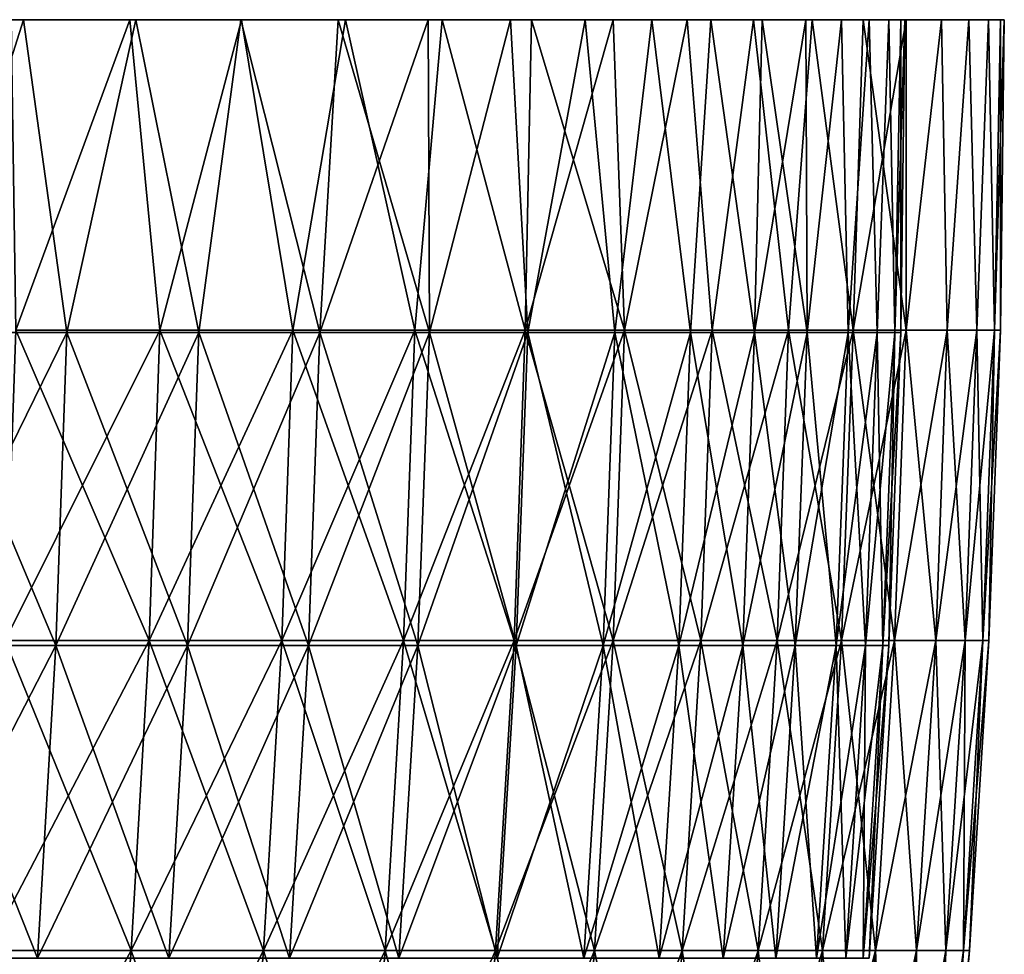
# Model space of a CAD drawing. Header units: millimetres. Extents: x -250 to 250, y 3898 to 4150.
# Tile 558 of 558: x 230 to 250, y 4131 to 4150. Entities that reach past the tile are written whole.
import ezdxf

# ---------------------------------------------------------------- set-up
doc = ezdxf.new("R2010")
doc.units = ezdxf.units.MM
doc.header["$LTSCALE"] = 5.599365
for name, color, linetype in [('1', 7, 'CONTINUOUS'), ('2', 7, 'CONTINUOUS'), ('3', 7, 'CONTINUOUS'), ('4', 7, 'CONTINUOUS'), ('5', 7, 'CONTINUOUS')]:
    doc.layers.add(name, color=color, linetype=linetype)

msp = doc.modelspace()

# ---------------------------------------------------------------- linework, layer by layer
at = {"layer": '1', "color": 251, "linetype": 'Continuous', "true_color": 0x504f50}
for points in [[(230.058, 4150, 97.843), (232.444, 4150, 92.031), (227.902, 4150, 97.8), (230.058, 4150, 97.843)], [(227.902, 4150, 97.8), (232.444, 4150, 92.031), (230.306, 4150, 91.995), (227.902, 4150, 97.8)], [(232.444, 4150, -92.031), (230.058, 4150, -97.843), (227.902, 4150, -97.8), (232.444, 4150, -92.031)], [(230.306, 4150, -91.996), (232.444, 4150, -92.031), (227.902, 4150, -97.8), (230.306, 4150, -91.996)], [(232.444, 4150, 92.031), (234.683, 4150, 86.161), (230.306, 4150, 91.995), (232.444, 4150, 92.031)], [(230.306, 4150, 91.995), (234.683, 4150, 86.161), (232.563, 4150, 86.131), (230.306, 4150, 91.995)], [(234.683, 4150, -86.161), (232.444, 4150, -92.031), (230.306, 4150, -91.996), (234.683, 4150, -86.161)], [(232.562, 4150, -86.132), (234.683, 4150, -86.161), (230.306, 4150, -91.996), (232.562, 4150, -86.132)], [(236.775, 4150, -80.236), (234.683, 4150, -86.161), (232.562, 4150, -86.132), (236.775, 4150, -80.236)], [(234.67, 4150, -80.212), (236.775, 4150, -80.236), (232.562, 4150, -86.132), (234.67, 4150, -80.212)], [(234.683, 4150, 86.161), (236.775, 4150, 80.236), (232.563, 4150, 86.131), (234.683, 4150, 86.161)], [(232.563, 4150, 86.131), (236.775, 4150, 80.236), (234.67, 4150, 80.212), (232.563, 4150, 86.131)], [(236.775, 4150, 80.236), (238.716, 4150, 74.26), (234.67, 4150, 80.212), (236.775, 4150, 80.236)], [(234.67, 4150, 80.212), (238.716, 4150, 74.26), (236.627, 4150, 74.241), (234.67, 4150, 80.212)], [(238.716, 4150, -74.26), (236.775, 4150, -80.236), (234.67, 4150, -80.212), (238.716, 4150, -74.26)], [(236.627, 4150, -74.241), (238.716, 4150, -74.26), (234.67, 4150, -80.212), (236.627, 4150, -74.241)], [(238.716, 4150, 74.26), (240.507, 4150, 68.238), (236.627, 4150, 74.241), (238.716, 4150, 74.26)], [(236.627, 4150, 74.241), (240.507, 4150, 68.238), (238.432, 4150, 68.223), (236.627, 4150, 74.241)], [(240.507, 4150, -68.238), (238.716, 4150, -74.26), (236.627, 4150, -74.241), (240.507, 4150, -68.238)], [(238.432, 4150, -68.223), (240.507, 4150, -68.238), (236.627, 4150, -74.241), (238.432, 4150, -68.223)], [(240.507, 4150, 68.238), (242.146, 4150, 62.172), (238.432, 4150, 68.223), (240.507, 4150, 68.238)], [(238.432, 4150, 68.223), (242.146, 4150, 62.172), (240.083, 4150, 62.161), (238.432, 4150, 68.223)], [(242.146, 4150, -62.172), (240.507, 4150, -68.238), (238.432, 4150, -68.223), (242.146, 4150, -62.172)], [(240.083, 4150, -62.162), (242.146, 4150, -62.172), (238.432, 4150, -68.223), (240.083, 4150, -62.162)], [(242.146, 4150, 62.172), (243.632, 4150, 56.068), (240.083, 4150, 62.161), (242.146, 4150, 62.172)], [(240.083, 4150, 62.161), (243.632, 4150, 56.068), (241.581, 4150, 56.059), (240.083, 4150, 62.161)], [(243.632, 4150, -56.068), (242.146, 4150, -62.172), (240.083, 4150, -62.162), (243.632, 4150, -56.068)], [(241.581, 4150, -56.06), (243.632, 4150, -56.068), (240.083, 4150, -62.162), (241.581, 4150, -56.06)], [(243.632, 4150, 56.068), (244.964, 4150, 49.927), (241.581, 4150, 56.059), (243.632, 4150, 56.068)], [(241.581, 4150, 56.059), (244.964, 4150, 49.927), (242.924, 4150, 49.921), (241.581, 4150, 56.059)], [(244.964, 4150, -49.927), (243.632, 4150, -56.068), (241.581, 4150, -56.06), (244.964, 4150, -49.927)], [(242.923, 4150, -49.922), (244.964, 4150, -49.927), (241.581, 4150, -56.06), (242.923, 4150, -49.922)], [(246.141, 4150, -43.756), (244.964, 4150, -49.927), (242.923, 4150, -49.922), (246.141, 4150, -43.756)], [(244.11, 4150, -43.752), (246.141, 4150, -43.756), (242.923, 4150, -49.922), (244.11, 4150, -43.752)], [(244.964, 4150, 49.927), (246.141, 4150, 43.756), (242.924, 4150, 49.921), (244.964, 4150, 49.927)], [(242.924, 4150, 49.921), (246.141, 4150, 43.756), (244.11, 4150, 43.752), (242.924, 4150, 49.921)], [(246.141, 4150, 43.756), (247.163, 4150, 37.556), (244.11, 4150, 43.752), (246.141, 4150, 43.756)], [(244.11, 4150, 43.752), (247.163, 4150, 37.556), (245.14, 4150, 37.554), (244.11, 4150, 43.752)], [(247.163, 4150, -37.556), (246.141, 4150, -43.756), (244.11, 4150, -43.752), (247.163, 4150, -37.556)], [(245.14, 4150, -37.554), (247.163, 4150, -37.556), (244.11, 4150, -43.752), (245.14, 4150, -37.554)], [(247.163, 4150, 37.556), (248.029, 4150, 31.333), (245.14, 4150, 37.554), (247.163, 4150, 37.556)], [(245.14, 4150, 37.554), (248.029, 4150, 31.333), (246.013, 4150, 31.331), (245.14, 4150, 37.554)], [(248.029, 4150, -31.333), (247.163, 4150, -37.556), (245.14, 4150, -37.554), (248.029, 4150, -31.333)], [(246.013, 4150, -31.332), (248.029, 4150, -31.333), (245.14, 4150, -37.554), (246.013, 4150, -31.332)], [(248.029, 4150, 31.333), (248.738, 4150, 25.09), (246.013, 4150, 31.331), (248.029, 4150, 31.333)], [(246.013, 4150, 31.331), (248.738, 4150, 25.09), (246.728, 4150, 25.089), (246.013, 4150, 31.331)], [(248.738, 4150, -25.09), (248.029, 4150, -31.333), (246.013, 4150, -31.332), (248.738, 4150, -25.09)], [(246.728, 4150, -25.09), (248.738, 4150, -25.09), (246.013, 4150, -31.332), (246.728, 4150, -25.09)], [(248.738, 4150, 25.09), (249.29, 4150, 18.832), (246.728, 4150, 25.089), (248.738, 4150, 25.09)], [(246.728, 4150, 25.089), (249.29, 4150, 18.832), (247.284, 4150, 18.831), (246.728, 4150, 25.089)], [(247.284, 4150, -18.831), (248.738, 4150, -25.09), (246.728, 4150, -25.09), (247.284, 4150, -18.831)], [(249.29, 4150, 18.832), (249.684, 4150, 12.561), (247.284, 4150, 18.831), (249.29, 4150, 18.832)], [(247.284, 4150, 18.831), (249.684, 4150, 12.561), (247.682, 4150, 12.561), (247.284, 4150, 18.831)], [(249.29, 4150, -18.832), (248.738, 4150, -25.09), (247.284, 4150, -18.831), (249.29, 4150, -18.832)], [(247.682, 4150, -12.561), (249.29, 4150, -18.832), (247.284, 4150, -18.831), (247.682, 4150, -12.561)], [(249.684, 4150, 12.561), (249.921, 4150, 6.283), (247.682, 4150, 12.561), (249.684, 4150, 12.561)], [(247.682, 4150, 12.561), (249.921, 4150, 6.283), (247.92, 4150, 6.282), (247.682, 4150, 12.561)], [(249.684, 4150, -12.561), (249.29, 4150, -18.832), (247.682, 4150, -12.561), (249.684, 4150, -12.561)], [(247.92, 4150, -6.282), (249.684, 4150, -12.561), (247.682, 4150, -12.561), (247.92, 4150, -6.282)], [(249.921, 4150, 6.283), (250, 4150), (247.92, 4150, 6.282), (249.921, 4150, 6.283)], [(250, 4150), (248, 4150), (247.92, 4150, 6.282), (250, 4150)], [(249.921, 4150, -6.283), (249.684, 4150, -12.561), (247.92, 4150, -6.282), (249.921, 4150, -6.283)], [(248, 4150), (249.921, 4150, -6.283), (247.92, 4150, -6.282), (248, 4150)], [(250, 4150), (249.921, 4150, -6.283), (248, 4150), (250, 4150)]]:
    msp.add_3dface(points, dxfattribs=at)
at = {"layer": '2', "color": 251, "linetype": 'Continuous', "true_color": 0x504f50}
for points in [[(230.058, 4150, -97.843), (232.444, 4150, -92.031), (230.155, 4143.772, -97.416), (230.058, 4150, -97.843)], [(232.444, 4150, -92.031), (233.046, 4143.772, -90.282), (230.155, 4143.772, -97.416), (232.444, 4150, -92.031)], [(232.444, 4150, -92.031), (234.683, 4150, -86.161), (233.046, 4143.772, -90.282), (232.444, 4150, -92.031)], [(234.683, 4150, -86.161), (235.715, 4143.772, -83.063), (233.046, 4143.772, -90.282), (234.683, 4150, -86.161)], [(234.683, 4150, -86.161), (236.775, 4150, -80.236), (235.715, 4143.772, -83.063), (234.683, 4150, -86.161)], [(236.775, 4150, -80.236), (238.162, 4143.772, -75.765), (235.715, 4143.772, -83.063), (236.775, 4150, -80.236)], [(236.775, 4150, -80.236), (238.716, 4150, -74.26), (238.162, 4143.772, -75.765), (236.775, 4150, -80.236)], [(238.716, 4150, -74.26), (240.382, 4143.772, -68.395), (238.162, 4143.772, -75.765), (238.716, 4150, -74.26)], [(238.716, 4150, -74.26), (240.507, 4150, -68.238), (240.382, 4143.772, -68.395), (238.716, 4150, -74.26)], [(240.507, 4150, -68.238), (242.146, 4150, -62.172), (240.382, 4143.772, -68.395), (240.507, 4150, -68.238)], [(242.146, 4150, -62.172), (242.374, 4143.772, -60.96), (240.382, 4143.772, -68.395), (242.146, 4150, -62.172)], [(242.146, 4150, -62.172), (243.632, 4150, -56.068), (242.374, 4143.772, -60.96), (242.146, 4150, -62.172)], [(243.632, 4150, -56.068), (244.136, 4143.772, -53.467), (242.374, 4143.772, -60.96), (243.632, 4150, -56.068)], [(243.632, 4150, -56.068), (244.964, 4150, -49.927), (244.136, 4143.772, -53.467), (243.632, 4150, -56.068)], [(244.964, 4150, -49.927), (245.667, 4143.772, -45.923), (244.136, 4143.772, -53.467), (244.964, 4150, -49.927)], [(244.964, 4150, -49.927), (246.141, 4150, -43.756), (245.667, 4143.772, -45.923), (244.964, 4150, -49.927)], [(246.141, 4150, -43.756), (246.965, 4143.772, -38.336), (245.667, 4143.772, -45.923), (246.141, 4150, -43.756)], [(246.141, 4150, -43.756), (247.163, 4150, -37.556), (246.965, 4143.772, -38.336), (246.141, 4150, -43.756)], [(247.163, 4150, -37.556), (248.029, 4150, -31.333), (246.965, 4143.772, -38.336), (247.163, 4150, -37.556)], [(248.029, 4150, -31.333), (248.028, 4143.772, -30.713), (246.965, 4143.772, -38.336), (248.029, 4150, -31.333)], [(248.029, 4150, -31.333), (248.738, 4150, -25.09), (248.028, 4143.772, -30.713), (248.029, 4150, -31.333)], [(248.738, 4150, -25.09), (248.856, 4143.772, -23.06), (248.028, 4143.772, -30.713), (248.738, 4150, -25.09)], [(248.738, 4150, -25.09), (249.29, 4150, -18.832), (248.856, 4143.772, -23.06), (248.738, 4150, -25.09)], [(249.29, 4150, -18.832), (249.448, 4143.772, -15.385), (248.856, 4143.772, -23.06), (249.29, 4150, -18.832)], [(249.29, 4150, -18.832), (249.684, 4150, -12.561), (249.448, 4143.772, -15.385), (249.29, 4150, -18.832)], [(249.684, 4150, -12.561), (249.804, 4143.772, -7.696), (249.448, 4143.772, -15.385), (249.684, 4150, -12.561)], [(249.684, 4150, -12.561), (249.921, 4150, -6.283), (249.804, 4143.772, -7.696), (249.684, 4150, -12.561)], [(249.921, 4150, -6.283), (250, 4150), (249.804, 4143.772, -7.696), (249.921, 4150, -6.283)], [(250, 4150), (249.922, 4143.772), (249.804, 4143.772, -7.696), (250, 4150)], [(232.828, 4137.541, -90.198), (229.94, 4137.541, -97.325), (233.046, 4143.772, -90.282), (232.828, 4137.541, -90.198)], [(233.046, 4143.772, -90.282), (229.94, 4137.541, -97.325), (230.155, 4143.772, -97.416), (233.046, 4143.772, -90.282)], [(235.496, 4137.541, -82.985), (232.828, 4137.541, -90.198), (235.715, 4143.772, -83.063), (235.496, 4137.541, -82.985)], [(235.715, 4143.772, -83.063), (232.828, 4137.541, -90.198), (233.046, 4143.772, -90.282), (235.715, 4143.772, -83.063)], [(237.939, 4137.541, -75.694), (235.496, 4137.541, -82.985), (238.162, 4143.772, -75.765), (237.939, 4137.541, -75.694)], [(238.162, 4143.772, -75.765), (235.496, 4137.541, -82.985), (235.715, 4143.772, -83.063), (238.162, 4143.772, -75.765)], [(240.158, 4137.541, -68.331), (237.939, 4137.541, -75.694), (240.382, 4143.772, -68.395), (240.158, 4137.541, -68.331)], [(240.382, 4143.772, -68.395), (237.939, 4137.541, -75.694), (238.162, 4143.772, -75.765), (240.382, 4143.772, -68.395)], [(242.148, 4137.541, -60.903), (240.158, 4137.541, -68.331), (242.374, 4143.772, -60.96), (242.148, 4137.541, -60.903)], [(242.374, 4143.772, -60.96), (240.158, 4137.541, -68.331), (240.382, 4143.772, -68.395), (242.374, 4143.772, -60.96)], [(243.909, 4137.541, -53.417), (242.148, 4137.541, -60.903), (244.136, 4143.772, -53.467), (243.909, 4137.541, -53.417)], [(244.136, 4143.772, -53.467), (242.148, 4137.541, -60.903), (242.374, 4143.772, -60.96), (244.136, 4143.772, -53.467)], [(245.438, 4137.541, -45.88), (243.909, 4137.541, -53.417), (245.667, 4143.772, -45.923), (245.438, 4137.541, -45.88)], [(245.667, 4143.772, -45.923), (243.909, 4137.541, -53.417), (244.136, 4143.772, -53.467), (245.667, 4143.772, -45.923)], [(246.734, 4137.541, -38.3), (245.438, 4137.541, -45.88), (246.965, 4143.772, -38.336), (246.734, 4137.541, -38.3)], [(246.965, 4143.772, -38.336), (245.438, 4137.541, -45.88), (245.667, 4143.772, -45.923), (246.965, 4143.772, -38.336)], [(247.797, 4137.541, -30.684), (246.734, 4137.541, -38.3), (248.028, 4143.772, -30.713), (247.797, 4137.541, -30.684)], [(248.028, 4143.772, -30.713), (246.734, 4137.541, -38.3), (246.965, 4143.772, -38.336), (248.028, 4143.772, -30.713)], [(248.624, 4137.541, -23.038), (247.797, 4137.541, -30.684), (248.856, 4143.772, -23.06), (248.624, 4137.541, -23.038)], [(248.856, 4143.772, -23.06), (247.797, 4137.541, -30.684), (248.028, 4143.772, -30.713), (248.856, 4143.772, -23.06)], [(249.216, 4137.541, -15.371), (248.624, 4137.541, -23.038), (249.448, 4143.772, -15.385), (249.216, 4137.541, -15.371)], [(249.448, 4143.772, -15.385), (248.624, 4137.541, -23.038), (248.856, 4143.772, -23.06), (249.448, 4143.772, -15.385)], [(249.571, 4137.541, -7.689), (249.216, 4137.541, -15.371), (249.804, 4143.772, -7.696), (249.571, 4137.541, -7.689)], [(249.804, 4143.772, -7.696), (249.216, 4137.541, -15.371), (249.448, 4143.772, -15.385), (249.804, 4143.772, -7.696)], [(249.689, 4137.541), (249.571, 4137.541, -7.689), (249.922, 4143.772), (249.689, 4137.541)], [(249.922, 4143.772), (249.571, 4137.541, -7.689), (249.804, 4143.772, -7.696), (249.922, 4143.772)], [(232.466, 4131.318, -90.058), (229.583, 4131.318, -97.174), (232.828, 4137.541, -90.198), (232.466, 4131.318, -90.058)], [(232.828, 4137.541, -90.198), (229.583, 4131.318, -97.174), (229.94, 4137.541, -97.325), (232.828, 4137.541, -90.198)], [(235.129, 4131.318, -82.856), (232.466, 4131.318, -90.058), (235.496, 4137.541, -82.985), (235.129, 4131.318, -82.856)], [(235.496, 4137.541, -82.985), (232.466, 4131.318, -90.058), (232.828, 4137.541, -90.198), (235.496, 4137.541, -82.985)], [(237.569, 4131.318, -75.576), (235.129, 4131.318, -82.856), (237.939, 4137.541, -75.694), (237.569, 4131.318, -75.576)], [(237.939, 4137.541, -75.694), (235.129, 4131.318, -82.856), (235.496, 4137.541, -82.985), (237.939, 4137.541, -75.694)], [(239.784, 4131.318, -68.224), (237.569, 4131.318, -75.576), (240.158, 4137.541, -68.331), (239.784, 4131.318, -68.224)], [(240.158, 4137.541, -68.331), (237.569, 4131.318, -75.576), (237.939, 4137.541, -75.694), (240.158, 4137.541, -68.331)], [(241.771, 4131.318, -60.808), (239.784, 4131.318, -68.224), (242.148, 4137.541, -60.903), (241.771, 4131.318, -60.808)], [(242.148, 4137.541, -60.903), (239.784, 4131.318, -68.224), (240.158, 4137.541, -68.331), (242.148, 4137.541, -60.903)], [(243.529, 4131.318, -53.334), (241.771, 4131.318, -60.808), (243.909, 4137.541, -53.417), (243.529, 4131.318, -53.334)], [(243.909, 4137.541, -53.417), (241.771, 4131.318, -60.808), (242.148, 4137.541, -60.903), (243.909, 4137.541, -53.417)], [(245.056, 4131.318, -45.809), (243.529, 4131.318, -53.334), (245.438, 4137.541, -45.88), (245.056, 4131.318, -45.809)], [(245.438, 4137.541, -45.88), (243.529, 4131.318, -53.334), (243.909, 4137.541, -53.417), (245.438, 4137.541, -45.88)], [(246.351, 4131.318, -38.241), (245.056, 4131.318, -45.809), (246.734, 4137.541, -38.3), (246.351, 4131.318, -38.241)], [(246.734, 4137.541, -38.3), (245.056, 4131.318, -45.809), (245.438, 4137.541, -45.88), (246.734, 4137.541, -38.3)], [(247.411, 4131.318, -30.636), (246.351, 4131.318, -38.241), (247.797, 4137.541, -30.684), (247.411, 4131.318, -30.636)], [(247.797, 4137.541, -30.684), (246.351, 4131.318, -38.241), (246.734, 4137.541, -38.3), (247.797, 4137.541, -30.684)], [(248.238, 4131.318, -23.003), (247.411, 4131.318, -30.636), (248.624, 4137.541, -23.038), (248.238, 4131.318, -23.003)], [(248.624, 4137.541, -23.038), (247.411, 4131.318, -30.636), (247.797, 4137.541, -30.684), (248.624, 4137.541, -23.038)], [(248.828, 4131.318, -15.347), (248.238, 4131.318, -23.003), (249.216, 4137.541, -15.371), (248.828, 4131.318, -15.347)], [(249.216, 4137.541, -15.371), (248.238, 4131.318, -23.003), (248.624, 4137.541, -23.038), (249.216, 4137.541, -15.371)], [(249.183, 4131.318, -7.677), (248.828, 4131.318, -15.347), (249.571, 4137.541, -7.689), (249.183, 4131.318, -7.677)], [(249.571, 4137.541, -7.689), (248.828, 4131.318, -15.347), (249.216, 4137.541, -15.371), (249.571, 4137.541, -7.689)], [(249.301, 4131.318), (249.183, 4131.318, -7.677), (249.689, 4137.541), (249.301, 4131.318)], [(249.689, 4137.541), (249.183, 4131.318, -7.677), (249.571, 4137.541, -7.689), (249.689, 4137.541)], [(231.96, 4125.107, -89.862), (229.082, 4125.107, -96.962), (232.466, 4131.318, -90.058), (231.96, 4125.107, -89.862)], [(232.466, 4131.318, -90.058), (229.082, 4125.107, -96.962), (229.583, 4131.318, -97.174), (232.466, 4131.318, -90.058)], [(234.617, 4125.107, -82.676), (231.96, 4125.107, -89.862), (235.129, 4131.318, -82.856), (234.617, 4125.107, -82.676)], [(235.129, 4131.318, -82.856), (231.96, 4125.107, -89.862), (232.466, 4131.318, -90.058), (235.129, 4131.318, -82.856)], [(237.052, 4125.107, -75.412), (234.617, 4125.107, -82.676), (237.569, 4131.318, -75.576), (237.052, 4125.107, -75.412)], [(237.569, 4131.318, -75.576), (234.617, 4125.107, -82.676), (235.129, 4131.318, -82.856), (237.569, 4131.318, -75.576)], [(239.261, 4125.107, -68.076), (237.052, 4125.107, -75.412), (239.784, 4131.318, -68.224), (239.261, 4125.107, -68.076)], [(239.784, 4131.318, -68.224), (237.052, 4125.107, -75.412), (237.569, 4131.318, -75.576), (239.784, 4131.318, -68.224)], [(241.244, 4125.107, -60.675), (239.261, 4125.107, -68.076), (241.771, 4131.318, -60.808), (241.244, 4125.107, -60.675)], [(241.771, 4131.318, -60.808), (239.261, 4125.107, -68.076), (239.784, 4131.318, -68.224), (241.771, 4131.318, -60.808)], [(242.998, 4125.107, -53.217), (241.244, 4125.107, -60.675), (243.529, 4131.318, -53.334), (242.998, 4125.107, -53.217)], [(243.529, 4131.318, -53.334), (241.244, 4125.107, -60.675), (241.771, 4131.318, -60.808), (243.529, 4131.318, -53.334)], [(244.522, 4125.107, -45.709), (242.998, 4125.107, -53.217), (245.056, 4131.318, -45.809), (244.522, 4125.107, -45.709)], [(245.056, 4131.318, -45.809), (242.998, 4125.107, -53.217), (243.529, 4131.318, -53.334), (245.056, 4131.318, -45.809)], [(245.814, 4125.107, -38.157), (244.522, 4125.107, -45.709), (246.351, 4131.318, -38.241), (245.814, 4125.107, -38.157)], [(246.351, 4131.318, -38.241), (244.522, 4125.107, -45.709), (245.056, 4131.318, -45.809), (246.351, 4131.318, -38.241)], [(246.872, 4125.107, -30.569), (245.814, 4125.107, -38.157), (247.411, 4131.318, -30.636), (246.872, 4125.107, -30.569)], [(247.411, 4131.318, -30.636), (245.814, 4125.107, -38.157), (246.351, 4131.318, -38.241), (247.411, 4131.318, -30.636)], [(247.696, 4125.107, -22.952), (246.872, 4125.107, -30.569), (248.238, 4131.318, -23.003), (247.696, 4125.107, -22.952)], [(248.238, 4131.318, -23.003), (246.872, 4125.107, -30.569), (247.411, 4131.318, -30.636), (248.238, 4131.318, -23.003)], [(248.286, 4125.107, -15.314), (247.696, 4125.107, -22.952), (248.828, 4131.318, -15.347), (248.286, 4125.107, -15.314)], [(248.828, 4131.318, -15.347), (247.696, 4125.107, -22.952), (248.238, 4131.318, -23.003), (248.828, 4131.318, -15.347)], [(248.64, 4125.107, -7.661), (248.286, 4125.107, -15.314), (249.183, 4131.318, -7.677), (248.64, 4125.107, -7.661)], [(249.183, 4131.318, -7.677), (248.286, 4125.107, -15.314), (248.828, 4131.318, -15.347), (249.183, 4131.318, -7.677)], [(248.758, 4125.107), (248.64, 4125.107, -7.661), (249.301, 4131.318), (248.758, 4125.107)], [(249.301, 4131.318), (248.64, 4125.107, -7.661), (249.183, 4131.318, -7.677), (249.301, 4131.318)]]:
    msp.add_3dface(points, dxfattribs=at)
at = {"layer": '3', "color": 251, "linetype": 'Continuous', "true_color": 0x504f50}
for points in [[(232.444, 4150, 92.031), (230.058, 4150, 97.843), (230.155, 4143.772, 97.416), (232.444, 4150, 92.031)], [(232.444, 4150, 92.031), (230.155, 4143.772, 97.416), (233.046, 4143.772, 90.282), (232.444, 4150, 92.031)], [(234.683, 4150, 86.161), (232.444, 4150, 92.031), (233.046, 4143.772, 90.282), (234.683, 4150, 86.161)], [(234.683, 4150, 86.161), (233.046, 4143.772, 90.282), (235.715, 4143.772, 83.063), (234.683, 4150, 86.161)], [(236.775, 4150, 80.236), (234.683, 4150, 86.161), (235.715, 4143.772, 83.063), (236.775, 4150, 80.236)], [(236.775, 4150, 80.236), (235.715, 4143.772, 83.063), (238.162, 4143.772, 75.765), (236.775, 4150, 80.236)], [(238.716, 4150, 74.26), (236.775, 4150, 80.236), (238.162, 4143.772, 75.765), (238.716, 4150, 74.26)], [(238.716, 4150, 74.26), (238.162, 4143.772, 75.765), (240.382, 4143.772, 68.395), (238.716, 4150, 74.26)], [(240.507, 4150, 68.238), (238.716, 4150, 74.26), (240.382, 4143.772, 68.395), (240.507, 4150, 68.238)], [(240.507, 4150, 68.238), (240.382, 4143.772, 68.395), (242.374, 4143.772, 60.96), (240.507, 4150, 68.238)], [(242.146, 4150, 62.172), (240.507, 4150, 68.238), (242.374, 4143.772, 60.96), (242.146, 4150, 62.172)], [(243.632, 4150, 56.068), (242.146, 4150, 62.172), (242.374, 4143.772, 60.96), (243.632, 4150, 56.068)], [(243.632, 4150, 56.068), (242.374, 4143.772, 60.96), (244.136, 4143.772, 53.467), (243.632, 4150, 56.068)], [(244.964, 4150, 49.927), (243.632, 4150, 56.068), (244.136, 4143.772, 53.467), (244.964, 4150, 49.927)], [(244.964, 4150, 49.927), (244.136, 4143.772, 53.467), (245.667, 4143.772, 45.923), (244.964, 4150, 49.927)], [(246.141, 4150, 43.756), (244.964, 4150, 49.927), (245.667, 4143.772, 45.923), (246.141, 4150, 43.756)], [(246.141, 4150, 43.756), (245.667, 4143.772, 45.923), (246.965, 4143.772, 38.336), (246.141, 4150, 43.756)], [(247.163, 4150, 37.556), (246.141, 4150, 43.756), (246.965, 4143.772, 38.336), (247.163, 4150, 37.556)], [(247.163, 4150, 37.556), (246.965, 4143.772, 38.336), (248.028, 4143.772, 30.713), (247.163, 4150, 37.556)], [(248.029, 4150, 31.333), (247.163, 4150, 37.556), (248.028, 4143.772, 30.713), (248.029, 4150, 31.333)], [(248.738, 4150, 25.09), (248.029, 4150, 31.333), (248.028, 4143.772, 30.713), (248.738, 4150, 25.09)], [(248.738, 4150, 25.09), (248.028, 4143.772, 30.713), (248.856, 4143.772, 23.06), (248.738, 4150, 25.09)], [(249.29, 4150, 18.832), (248.738, 4150, 25.09), (248.856, 4143.772, 23.06), (249.29, 4150, 18.832)], [(249.29, 4150, 18.832), (248.856, 4143.772, 23.06), (249.448, 4143.772, 15.385), (249.29, 4150, 18.832)], [(249.684, 4150, 12.561), (249.29, 4150, 18.832), (249.448, 4143.772, 15.385), (249.684, 4150, 12.561)], [(249.684, 4150, 12.561), (249.448, 4143.772, 15.385), (249.804, 4143.772, 7.696), (249.684, 4150, 12.561)], [(249.921, 4150, 6.283), (249.684, 4150, 12.561), (249.804, 4143.772, 7.696), (249.921, 4150, 6.283)], [(249.922, 4143.772), (249.921, 4150, 6.283), (249.804, 4143.772, 7.696), (249.922, 4143.772)], [(250, 4150), (249.921, 4150, 6.283), (249.922, 4143.772), (250, 4150)], [(229.94, 4137.541, 97.325), (232.828, 4137.541, 90.198), (230.155, 4143.772, 97.416), (229.94, 4137.541, 97.325)], [(230.155, 4143.772, 97.416), (232.828, 4137.541, 90.198), (233.046, 4143.772, 90.282), (230.155, 4143.772, 97.416)], [(232.828, 4137.541, 90.198), (235.496, 4137.541, 82.985), (233.046, 4143.772, 90.282), (232.828, 4137.541, 90.198)], [(233.046, 4143.772, 90.282), (235.496, 4137.541, 82.985), (235.715, 4143.772, 83.063), (233.046, 4143.772, 90.282)], [(235.496, 4137.541, 82.985), (237.939, 4137.541, 75.694), (235.715, 4143.772, 83.063), (235.496, 4137.541, 82.985)], [(235.715, 4143.772, 83.063), (237.939, 4137.541, 75.694), (238.162, 4143.772, 75.765), (235.715, 4143.772, 83.063)], [(237.939, 4137.541, 75.694), (240.158, 4137.541, 68.331), (238.162, 4143.772, 75.765), (237.939, 4137.541, 75.694)], [(238.162, 4143.772, 75.765), (240.158, 4137.541, 68.331), (240.382, 4143.772, 68.395), (238.162, 4143.772, 75.765)], [(240.158, 4137.541, 68.331), (242.148, 4137.541, 60.903), (240.382, 4143.772, 68.395), (240.158, 4137.541, 68.331)], [(240.382, 4143.772, 68.395), (242.148, 4137.541, 60.903), (242.374, 4143.772, 60.96), (240.382, 4143.772, 68.395)], [(242.148, 4137.541, 60.903), (243.909, 4137.541, 53.417), (242.374, 4143.772, 60.96), (242.148, 4137.541, 60.903)], [(242.374, 4143.772, 60.96), (243.909, 4137.541, 53.417), (244.136, 4143.772, 53.467), (242.374, 4143.772, 60.96)], [(243.909, 4137.541, 53.417), (245.438, 4137.541, 45.88), (244.136, 4143.772, 53.467), (243.909, 4137.541, 53.417)], [(244.136, 4143.772, 53.467), (245.438, 4137.541, 45.88), (245.667, 4143.772, 45.923), (244.136, 4143.772, 53.467)], [(245.438, 4137.541, 45.88), (246.734, 4137.541, 38.3), (245.667, 4143.772, 45.923), (245.438, 4137.541, 45.88)], [(245.667, 4143.772, 45.923), (246.734, 4137.541, 38.3), (246.965, 4143.772, 38.336), (245.667, 4143.772, 45.923)], [(246.734, 4137.541, 38.3), (247.797, 4137.541, 30.684), (246.965, 4143.772, 38.336), (246.734, 4137.541, 38.3)], [(246.965, 4143.772, 38.336), (247.797, 4137.541, 30.684), (248.028, 4143.772, 30.713), (246.965, 4143.772, 38.336)], [(247.797, 4137.541, 30.684), (248.624, 4137.541, 23.038), (248.028, 4143.772, 30.713), (247.797, 4137.541, 30.684)], [(248.028, 4143.772, 30.713), (248.624, 4137.541, 23.038), (248.856, 4143.772, 23.06), (248.028, 4143.772, 30.713)], [(248.624, 4137.541, 23.038), (249.216, 4137.541, 15.371), (248.856, 4143.772, 23.06), (248.624, 4137.541, 23.038)], [(248.856, 4143.772, 23.06), (249.216, 4137.541, 15.371), (249.448, 4143.772, 15.385), (248.856, 4143.772, 23.06)], [(249.216, 4137.541, 15.371), (249.571, 4137.541, 7.689), (249.448, 4143.772, 15.385), (249.216, 4137.541, 15.371)], [(249.448, 4143.772, 15.385), (249.571, 4137.541, 7.689), (249.804, 4143.772, 7.696), (249.448, 4143.772, 15.385)], [(249.571, 4137.541, 7.689), (249.689, 4137.541), (249.804, 4143.772, 7.696), (249.571, 4137.541, 7.689)], [(249.689, 4137.541), (249.922, 4143.772), (249.804, 4143.772, 7.696), (249.689, 4137.541)], [(229.583, 4131.318, 97.174), (232.466, 4131.318, 90.058), (229.94, 4137.541, 97.325), (229.583, 4131.318, 97.174)], [(229.94, 4137.541, 97.325), (232.466, 4131.318, 90.058), (232.828, 4137.541, 90.198), (229.94, 4137.541, 97.325)], [(232.466, 4131.318, 90.058), (235.129, 4131.318, 82.856), (232.828, 4137.541, 90.198), (232.466, 4131.318, 90.058)], [(232.828, 4137.541, 90.198), (235.129, 4131.318, 82.856), (235.496, 4137.541, 82.985), (232.828, 4137.541, 90.198)], [(235.129, 4131.318, 82.856), (237.569, 4131.318, 75.576), (235.496, 4137.541, 82.985), (235.129, 4131.318, 82.856)], [(235.496, 4137.541, 82.985), (237.569, 4131.318, 75.576), (237.939, 4137.541, 75.694), (235.496, 4137.541, 82.985)], [(237.569, 4131.318, 75.576), (239.784, 4131.318, 68.224), (237.939, 4137.541, 75.694), (237.569, 4131.318, 75.576)], [(237.939, 4137.541, 75.694), (239.784, 4131.318, 68.224), (240.158, 4137.541, 68.331), (237.939, 4137.541, 75.694)], [(239.784, 4131.318, 68.224), (241.771, 4131.318, 60.808), (240.158, 4137.541, 68.331), (239.784, 4131.318, 68.224)], [(240.158, 4137.541, 68.331), (241.771, 4131.318, 60.808), (242.148, 4137.541, 60.903), (240.158, 4137.541, 68.331)], [(241.771, 4131.318, 60.808), (243.529, 4131.318, 53.334), (242.148, 4137.541, 60.903), (241.771, 4131.318, 60.808)], [(242.148, 4137.541, 60.903), (243.529, 4131.318, 53.334), (243.909, 4137.541, 53.417), (242.148, 4137.541, 60.903)], [(243.529, 4131.318, 53.334), (245.056, 4131.318, 45.809), (243.909, 4137.541, 53.417), (243.529, 4131.318, 53.334)], [(243.909, 4137.541, 53.417), (245.056, 4131.318, 45.809), (245.438, 4137.541, 45.88), (243.909, 4137.541, 53.417)], [(245.056, 4131.318, 45.809), (246.351, 4131.318, 38.241), (245.438, 4137.541, 45.88), (245.056, 4131.318, 45.809)], [(245.438, 4137.541, 45.88), (246.351, 4131.318, 38.241), (246.734, 4137.541, 38.3), (245.438, 4137.541, 45.88)], [(246.351, 4131.318, 38.241), (247.411, 4131.318, 30.636), (246.734, 4137.541, 38.3), (246.351, 4131.318, 38.241)], [(246.734, 4137.541, 38.3), (247.411, 4131.318, 30.636), (247.797, 4137.541, 30.684), (246.734, 4137.541, 38.3)], [(247.411, 4131.318, 30.636), (248.238, 4131.318, 23.003), (247.797, 4137.541, 30.684), (247.411, 4131.318, 30.636)], [(247.797, 4137.541, 30.684), (248.238, 4131.318, 23.003), (248.624, 4137.541, 23.038), (247.797, 4137.541, 30.684)], [(248.238, 4131.318, 23.003), (248.828, 4131.318, 15.347), (248.624, 4137.541, 23.038), (248.238, 4131.318, 23.003)], [(248.624, 4137.541, 23.038), (248.828, 4131.318, 15.347), (249.216, 4137.541, 15.371), (248.624, 4137.541, 23.038)], [(248.828, 4131.318, 15.347), (249.183, 4131.318, 7.677), (249.216, 4137.541, 15.371), (248.828, 4131.318, 15.347)], [(249.183, 4131.318, 7.677), (249.301, 4131.318), (249.571, 4137.541, 7.689), (249.183, 4131.318, 7.677)], [(249.216, 4137.541, 15.371), (249.183, 4131.318, 7.677), (249.571, 4137.541, 7.689), (249.216, 4137.541, 15.371)], [(249.301, 4131.318), (249.689, 4137.541), (249.571, 4137.541, 7.689), (249.301, 4131.318)], [(229.082, 4125.107, 96.962), (231.96, 4125.107, 89.862), (229.583, 4131.318, 97.174), (229.082, 4125.107, 96.962)], [(229.583, 4131.318, 97.174), (231.96, 4125.107, 89.862), (232.466, 4131.318, 90.058), (229.583, 4131.318, 97.174)], [(231.96, 4125.107, 89.862), (234.617, 4125.107, 82.676), (232.466, 4131.318, 90.058), (231.96, 4125.107, 89.862)], [(232.466, 4131.318, 90.058), (234.617, 4125.107, 82.676), (235.129, 4131.318, 82.856), (232.466, 4131.318, 90.058)], [(234.617, 4125.107, 82.676), (237.052, 4125.107, 75.412), (235.129, 4131.318, 82.856), (234.617, 4125.107, 82.676)], [(235.129, 4131.318, 82.856), (237.052, 4125.107, 75.412), (237.569, 4131.318, 75.576), (235.129, 4131.318, 82.856)], [(237.052, 4125.107, 75.412), (239.261, 4125.107, 68.076), (237.569, 4131.318, 75.576), (237.052, 4125.107, 75.412)], [(237.569, 4131.318, 75.576), (239.261, 4125.107, 68.076), (239.784, 4131.318, 68.224), (237.569, 4131.318, 75.576)], [(239.261, 4125.107, 68.076), (241.244, 4125.107, 60.675), (239.784, 4131.318, 68.224), (239.261, 4125.107, 68.076)], [(239.784, 4131.318, 68.224), (241.244, 4125.107, 60.675), (241.771, 4131.318, 60.808), (239.784, 4131.318, 68.224)], [(241.244, 4125.107, 60.675), (242.998, 4125.107, 53.217), (241.771, 4131.318, 60.808), (241.244, 4125.107, 60.675)], [(241.771, 4131.318, 60.808), (242.998, 4125.107, 53.217), (243.529, 4131.318, 53.334), (241.771, 4131.318, 60.808)], [(242.998, 4125.107, 53.217), (244.522, 4125.107, 45.709), (243.529, 4131.318, 53.334), (242.998, 4125.107, 53.217)], [(243.529, 4131.318, 53.334), (244.522, 4125.107, 45.709), (245.056, 4131.318, 45.809), (243.529, 4131.318, 53.334)], [(244.522, 4125.107, 45.709), (245.814, 4125.107, 38.157), (245.056, 4131.318, 45.809), (244.522, 4125.107, 45.709)], [(245.056, 4131.318, 45.809), (245.814, 4125.107, 38.157), (246.351, 4131.318, 38.241), (245.056, 4131.318, 45.809)], [(245.814, 4125.107, 38.157), (246.872, 4125.107, 30.569), (246.351, 4131.318, 38.241), (245.814, 4125.107, 38.157)], [(246.351, 4131.318, 38.241), (246.872, 4125.107, 30.569), (247.411, 4131.318, 30.636), (246.351, 4131.318, 38.241)], [(246.872, 4125.107, 30.569), (247.696, 4125.107, 22.952), (247.411, 4131.318, 30.636), (246.872, 4125.107, 30.569)], [(247.411, 4131.318, 30.636), (247.696, 4125.107, 22.952), (248.238, 4131.318, 23.003), (247.411, 4131.318, 30.636)], [(247.696, 4125.107, 22.952), (248.286, 4125.107, 15.314), (248.238, 4131.318, 23.003), (247.696, 4125.107, 22.952)], [(248.238, 4131.318, 23.003), (248.286, 4125.107, 15.314), (248.828, 4131.318, 15.347), (248.238, 4131.318, 23.003)], [(248.286, 4125.107, 15.314), (248.64, 4125.107, 7.661), (248.828, 4131.318, 15.347), (248.286, 4125.107, 15.314)], [(248.64, 4125.107, 7.661), (248.758, 4125.107), (249.183, 4131.318, 7.677), (248.64, 4125.107, 7.661)], [(248.828, 4131.318, 15.347), (248.64, 4125.107, 7.661), (249.183, 4131.318, 7.677), (248.828, 4131.318, 15.347)], [(248.758, 4125.107), (249.301, 4131.318), (249.183, 4131.318, 7.677), (248.758, 4125.107)]]:
    msp.add_3dface(points, dxfattribs=at)
at = {"layer": '4', "color": 155, "linetype": 'Continuous', "true_color": 0x4a708c}
for points in [[(227.902, 4150, 97.8), (230.306, 4150, 91.995), (228.311, 4143.721, 96.636), (227.902, 4150, 97.8)], [(230.306, 4150, 91.995), (231.179, 4143.721, 89.559), (228.311, 4143.721, 96.636), (230.306, 4150, 91.995)], [(230.306, 4150, 91.995), (232.563, 4150, 86.131), (231.179, 4143.721, 89.559), (230.306, 4150, 91.995)], [(232.563, 4150, 86.131), (233.827, 4143.721, 82.398), (231.179, 4143.721, 89.559), (232.563, 4150, 86.131)], [(232.563, 4150, 86.131), (234.67, 4150, 80.212), (233.827, 4143.721, 82.398), (232.563, 4150, 86.131)], [(234.67, 4150, 80.212), (236.254, 4143.721, 75.158), (233.827, 4143.721, 82.398), (234.67, 4150, 80.212)], [(234.67, 4150, 80.212), (236.627, 4150, 74.241), (236.254, 4143.721, 75.158), (234.67, 4150, 80.212)], [(236.627, 4150, 74.241), (238.432, 4150, 68.223), (236.254, 4143.721, 75.158), (236.627, 4150, 74.241)], [(238.432, 4150, 68.223), (238.456, 4143.721, 67.847), (236.254, 4143.721, 75.158), (238.432, 4150, 68.223)], [(238.432, 4150, 68.223), (240.083, 4150, 62.161), (238.456, 4143.721, 67.847), (238.432, 4150, 68.223)], [(240.083, 4150, 62.161), (240.433, 4143.721, 60.471), (238.456, 4143.721, 67.847), (240.083, 4150, 62.161)], [(240.083, 4150, 62.161), (241.581, 4150, 56.059), (240.433, 4143.721, 60.471), (240.083, 4150, 62.161)], [(241.581, 4150, 56.059), (242.181, 4143.721, 53.038), (240.433, 4143.721, 60.471), (241.581, 4150, 56.059)], [(241.581, 4150, 56.059), (242.924, 4150, 49.921), (242.181, 4143.721, 53.038), (241.581, 4150, 56.059)], [(242.924, 4150, 49.921), (243.699, 4143.721, 45.555), (242.181, 4143.721, 53.038), (242.924, 4150, 49.921)], [(242.924, 4150, 49.921), (244.11, 4150, 43.752), (243.699, 4143.721, 45.555), (242.924, 4150, 49.921)], [(244.11, 4150, 43.752), (244.986, 4143.721, 38.029), (243.699, 4143.721, 45.555), (244.11, 4150, 43.752)], [(244.11, 4150, 43.752), (245.14, 4150, 37.554), (244.986, 4143.721, 38.029), (244.11, 4150, 43.752)], [(245.14, 4150, 37.554), (246.013, 4150, 31.331), (244.986, 4143.721, 38.029), (245.14, 4150, 37.554)], [(246.013, 4150, 31.331), (246.041, 4143.721, 30.467), (244.986, 4143.721, 38.029), (246.013, 4150, 31.331)], [(246.013, 4150, 31.331), (246.728, 4150, 25.089), (246.041, 4143.721, 30.467), (246.013, 4150, 31.331)], [(246.728, 4150, 25.089), (246.863, 4143.721, 22.875), (246.041, 4143.721, 30.467), (246.728, 4150, 25.089)], [(246.728, 4150, 25.089), (247.284, 4150, 18.831), (246.863, 4143.721, 22.875), (246.728, 4150, 25.089)], [(247.284, 4150, 18.831), (247.45, 4143.721, 15.262), (246.863, 4143.721, 22.875), (247.284, 4150, 18.831)], [(247.284, 4150, 18.831), (247.682, 4150, 12.561), (247.45, 4143.721, 15.262), (247.284, 4150, 18.831)], [(247.682, 4150, 12.561), (247.803, 4143.721, 7.635), (247.45, 4143.721, 15.262), (247.682, 4150, 12.561)], [(247.682, 4150, 12.561), (247.92, 4150, 6.282), (247.803, 4143.721, 7.635), (247.682, 4150, 12.561)], [(247.92, 4150, 6.282), (248, 4150), (247.803, 4143.721, 7.635), (247.92, 4150, 6.282)], [(248, 4150), (247.921, 4143.721), (247.803, 4143.721, 7.635), (248, 4150)], [(230.956, 4137.44, 89.473), (228.091, 4137.44, 96.543), (231.179, 4143.721, 89.559), (230.956, 4137.44, 89.473)], [(231.179, 4143.721, 89.559), (228.091, 4137.44, 96.543), (228.311, 4143.721, 96.636), (231.179, 4143.721, 89.559)], [(233.602, 4137.44, 82.318), (230.956, 4137.44, 89.473), (233.827, 4143.721, 82.398), (233.602, 4137.44, 82.318)], [(233.827, 4143.721, 82.398), (230.956, 4137.44, 89.473), (231.179, 4143.721, 89.559), (233.827, 4143.721, 82.398)], [(236.026, 4137.44, 75.085), (233.602, 4137.44, 82.318), (236.254, 4143.721, 75.158), (236.026, 4137.44, 75.085)], [(236.254, 4143.721, 75.158), (233.602, 4137.44, 82.318), (233.827, 4143.721, 82.398), (236.254, 4143.721, 75.158)], [(238.227, 4137.44, 67.781), (236.026, 4137.44, 75.085), (238.456, 4143.721, 67.847), (238.227, 4137.44, 67.781)], [(238.456, 4143.721, 67.847), (236.026, 4137.44, 75.085), (236.254, 4143.721, 75.158), (238.456, 4143.721, 67.847)], [(240.201, 4137.44, 60.413), (238.227, 4137.44, 67.781), (240.433, 4143.721, 60.471), (240.201, 4137.44, 60.413)], [(240.433, 4143.721, 60.471), (238.227, 4137.44, 67.781), (238.456, 4143.721, 67.847), (240.433, 4143.721, 60.471)], [(241.947, 4137.44, 52.987), (240.201, 4137.44, 60.413), (242.181, 4143.721, 53.038), (241.947, 4137.44, 52.987)], [(242.181, 4143.721, 53.038), (240.201, 4137.44, 60.413), (240.433, 4143.721, 60.471), (242.181, 4143.721, 53.038)], [(243.464, 4137.44, 45.511), (241.947, 4137.44, 52.987), (243.699, 4143.721, 45.555), (243.464, 4137.44, 45.511)], [(243.699, 4143.721, 45.555), (241.947, 4137.44, 52.987), (242.181, 4143.721, 53.038), (243.699, 4143.721, 45.555)], [(244.751, 4137.44, 37.992), (243.464, 4137.44, 45.511), (244.986, 4143.721, 38.029), (244.751, 4137.44, 37.992)], [(244.986, 4143.721, 38.029), (243.464, 4137.44, 45.511), (243.699, 4143.721, 45.555), (244.986, 4143.721, 38.029)], [(245.804, 4137.44, 30.437), (244.751, 4137.44, 37.992), (246.041, 4143.721, 30.467), (245.804, 4137.44, 30.437)], [(246.041, 4143.721, 30.467), (244.751, 4137.44, 37.992), (244.986, 4143.721, 38.029), (246.041, 4143.721, 30.467)], [(246.625, 4137.44, 22.853), (245.804, 4137.44, 30.437), (246.863, 4143.721, 22.875), (246.625, 4137.44, 22.853)], [(246.863, 4143.721, 22.875), (245.804, 4137.44, 30.437), (246.041, 4143.721, 30.467), (246.863, 4143.721, 22.875)], [(247.212, 4137.44, 15.248), (246.625, 4137.44, 22.853), (247.45, 4143.721, 15.262), (247.212, 4137.44, 15.248)], [(247.45, 4143.721, 15.262), (246.625, 4137.44, 22.853), (246.863, 4143.721, 22.875), (247.45, 4143.721, 15.262)], [(247.564, 4137.44, 7.627), (247.212, 4137.44, 15.248), (247.803, 4143.721, 7.635), (247.564, 4137.44, 7.627)], [(247.803, 4143.721, 7.635), (247.212, 4137.44, 15.248), (247.45, 4143.721, 15.262), (247.803, 4143.721, 7.635)], [(247.682, 4137.44), (247.564, 4137.44, 7.627), (247.921, 4143.721), (247.682, 4137.44)], [(247.921, 4143.721), (247.564, 4137.44, 7.627), (247.803, 4143.721, 7.635), (247.921, 4143.721)], [(230.585, 4131.167, 89.329), (227.725, 4131.167, 96.388), (230.956, 4137.44, 89.473), (230.585, 4131.167, 89.329)], [(230.956, 4137.44, 89.473), (227.725, 4131.167, 96.388), (228.091, 4137.44, 96.543), (230.956, 4137.44, 89.473)], [(233.227, 4131.167, 82.186), (230.585, 4131.167, 89.329), (233.602, 4137.44, 82.318), (233.227, 4131.167, 82.186)], [(233.602, 4137.44, 82.318), (230.585, 4131.167, 89.329), (230.956, 4137.44, 89.473), (233.602, 4137.44, 82.318)], [(235.647, 4131.167, 74.965), (233.227, 4131.167, 82.186), (236.026, 4137.44, 75.085), (235.647, 4131.167, 74.965)], [(236.026, 4137.44, 75.085), (233.227, 4131.167, 82.186), (233.602, 4137.44, 82.318), (236.026, 4137.44, 75.085)], [(237.844, 4131.167, 67.672), (235.647, 4131.167, 74.965), (238.227, 4137.44, 67.781), (237.844, 4131.167, 67.672)], [(238.227, 4137.44, 67.781), (235.647, 4131.167, 74.965), (236.026, 4137.44, 75.085), (238.227, 4137.44, 67.781)], [(239.815, 4131.167, 60.316), (237.844, 4131.167, 67.672), (240.201, 4137.44, 60.413), (239.815, 4131.167, 60.316)], [(240.201, 4137.44, 60.413), (237.844, 4131.167, 67.672), (238.227, 4137.44, 67.781), (240.201, 4137.44, 60.413)], [(241.559, 4131.167, 52.902), (239.815, 4131.167, 60.316), (241.947, 4137.44, 52.987), (241.559, 4131.167, 52.902)], [(241.947, 4137.44, 52.987), (239.815, 4131.167, 60.316), (240.201, 4137.44, 60.413), (241.947, 4137.44, 52.987)], [(243.073, 4131.167, 45.438), (241.559, 4131.167, 52.902), (243.464, 4137.44, 45.511), (243.073, 4131.167, 45.438)], [(243.464, 4137.44, 45.511), (241.559, 4131.167, 52.902), (241.947, 4137.44, 52.987), (243.464, 4137.44, 45.511)], [(244.357, 4131.167, 37.931), (243.073, 4131.167, 45.438), (244.751, 4137.44, 37.992), (244.357, 4131.167, 37.931)], [(244.751, 4137.44, 37.992), (243.073, 4131.167, 45.438), (243.464, 4137.44, 45.511), (244.751, 4137.44, 37.992)], [(245.41, 4131.167, 30.388), (244.357, 4131.167, 37.931), (245.804, 4137.44, 30.437), (245.41, 4131.167, 30.388)], [(245.804, 4137.44, 30.437), (244.357, 4131.167, 37.931), (244.751, 4137.44, 37.992), (245.804, 4137.44, 30.437)], [(246.229, 4131.167, 22.816), (245.41, 4131.167, 30.388), (246.625, 4137.44, 22.853), (246.229, 4131.167, 22.816)], [(246.625, 4137.44, 22.853), (245.41, 4131.167, 30.388), (245.804, 4137.44, 30.437), (246.625, 4137.44, 22.853)], [(246.815, 4131.167, 15.223), (246.229, 4131.167, 22.816), (247.212, 4137.44, 15.248), (246.815, 4131.167, 15.223)], [(247.212, 4137.44, 15.248), (246.229, 4131.167, 22.816), (246.625, 4137.44, 22.853), (247.212, 4137.44, 15.248)], [(247.167, 4131.167, 7.615), (246.815, 4131.167, 15.223), (247.564, 4137.44, 7.627), (247.167, 4131.167, 7.615)], [(247.564, 4137.44, 7.627), (246.815, 4131.167, 15.223), (247.212, 4137.44, 15.248), (247.564, 4137.44, 7.627)], [(247.284, 4131.167), (247.167, 4131.167, 7.615), (247.682, 4137.44), (247.284, 4131.167)], [(247.682, 4137.44), (247.167, 4131.167, 7.615), (247.564, 4137.44, 7.627), (247.682, 4137.44)]]:
    msp.add_3dface(points, dxfattribs=at)
at = {"layer": '5', "color": 155, "linetype": 'Continuous', "true_color": 0x4a708c}
for points in [[(230.306, 4150, -91.996), (227.902, 4150, -97.8), (228.311, 4143.721, -96.636), (230.306, 4150, -91.996)], [(230.306, 4150, -91.996), (228.311, 4143.721, -96.636), (231.179, 4143.721, -89.559), (230.306, 4150, -91.996)], [(232.562, 4150, -86.132), (230.306, 4150, -91.996), (231.179, 4143.721, -89.559), (232.562, 4150, -86.132)], [(232.562, 4150, -86.132), (231.179, 4143.721, -89.559), (233.827, 4143.721, -82.398), (232.562, 4150, -86.132)], [(234.67, 4150, -80.212), (232.562, 4150, -86.132), (233.827, 4143.721, -82.398), (234.67, 4150, -80.212)], [(234.67, 4150, -80.212), (233.827, 4143.721, -82.398), (236.254, 4143.721, -75.158), (234.67, 4150, -80.212)], [(236.627, 4150, -74.241), (234.67, 4150, -80.212), (236.254, 4143.721, -75.158), (236.627, 4150, -74.241)], [(236.627, 4150, -74.241), (236.254, 4143.721, -75.158), (238.456, 4143.721, -67.847), (236.627, 4150, -74.241)], [(238.432, 4150, -68.223), (236.627, 4150, -74.241), (238.456, 4143.721, -67.847), (238.432, 4150, -68.223)], [(240.083, 4150, -62.162), (238.432, 4150, -68.223), (238.456, 4143.721, -67.847), (240.083, 4150, -62.162)], [(240.083, 4150, -62.162), (238.456, 4143.721, -67.847), (240.433, 4143.721, -60.471), (240.083, 4150, -62.162)], [(241.581, 4150, -56.06), (240.083, 4150, -62.162), (240.433, 4143.721, -60.471), (241.581, 4150, -56.06)], [(241.581, 4150, -56.06), (240.433, 4143.721, -60.471), (242.181, 4143.721, -53.038), (241.581, 4150, -56.06)], [(242.923, 4150, -49.922), (241.581, 4150, -56.06), (242.181, 4143.721, -53.038), (242.923, 4150, -49.922)], [(242.923, 4150, -49.922), (242.181, 4143.721, -53.038), (243.699, 4143.721, -45.555), (242.923, 4150, -49.922)], [(244.11, 4150, -43.752), (242.923, 4150, -49.922), (243.699, 4143.721, -45.555), (244.11, 4150, -43.752)], [(244.11, 4150, -43.752), (243.699, 4143.721, -45.555), (244.986, 4143.721, -38.029), (244.11, 4150, -43.752)], [(245.14, 4150, -37.554), (244.11, 4150, -43.752), (244.986, 4143.721, -38.029), (245.14, 4150, -37.554)], [(245.14, 4150, -37.554), (244.986, 4143.721, -38.029), (246.041, 4143.721, -30.467), (245.14, 4150, -37.554)], [(246.013, 4150, -31.332), (245.14, 4150, -37.554), (246.041, 4143.721, -30.467), (246.013, 4150, -31.332)], [(246.728, 4150, -25.09), (246.013, 4150, -31.332), (246.041, 4143.721, -30.467), (246.728, 4150, -25.09)], [(246.728, 4150, -25.09), (246.041, 4143.721, -30.467), (246.863, 4143.721, -22.875), (246.728, 4150, -25.09)], [(247.284, 4150, -18.831), (246.728, 4150, -25.09), (246.863, 4143.721, -22.875), (247.284, 4150, -18.831)], [(247.284, 4150, -18.831), (246.863, 4143.721, -22.875), (247.45, 4143.721, -15.262), (247.284, 4150, -18.831)], [(247.682, 4150, -12.561), (247.284, 4150, -18.831), (247.45, 4143.721, -15.262), (247.682, 4150, -12.561)], [(247.682, 4150, -12.561), (247.45, 4143.721, -15.262), (247.803, 4143.721, -7.635), (247.682, 4150, -12.561)], [(247.92, 4150, -6.282), (247.682, 4150, -12.561), (247.803, 4143.721, -7.635), (247.92, 4150, -6.282)], [(247.921, 4143.721), (247.92, 4150, -6.282), (247.803, 4143.721, -7.635), (247.921, 4143.721)], [(248, 4150), (247.92, 4150, -6.282), (247.921, 4143.721), (248, 4150)], [(228.091, 4137.44, -96.543), (230.956, 4137.44, -89.473), (228.311, 4143.721, -96.636), (228.091, 4137.44, -96.543)], [(228.311, 4143.721, -96.636), (230.956, 4137.44, -89.473), (231.179, 4143.721, -89.559), (228.311, 4143.721, -96.636)], [(230.956, 4137.44, -89.473), (233.602, 4137.44, -82.318), (231.179, 4143.721, -89.559), (230.956, 4137.44, -89.473)], [(231.179, 4143.721, -89.559), (233.602, 4137.44, -82.318), (233.827, 4143.721, -82.398), (231.179, 4143.721, -89.559)], [(233.602, 4137.44, -82.318), (236.026, 4137.44, -75.085), (233.827, 4143.721, -82.398), (233.602, 4137.44, -82.318)], [(233.827, 4143.721, -82.398), (236.026, 4137.44, -75.085), (236.254, 4143.721, -75.158), (233.827, 4143.721, -82.398)], [(236.026, 4137.44, -75.085), (238.227, 4137.44, -67.781), (236.254, 4143.721, -75.158), (236.026, 4137.44, -75.085)], [(236.254, 4143.721, -75.158), (238.227, 4137.44, -67.781), (238.456, 4143.721, -67.847), (236.254, 4143.721, -75.158)], [(238.227, 4137.44, -67.781), (240.201, 4137.44, -60.413), (238.456, 4143.721, -67.847), (238.227, 4137.44, -67.781)], [(238.456, 4143.721, -67.847), (240.201, 4137.44, -60.413), (240.433, 4143.721, -60.471), (238.456, 4143.721, -67.847)], [(240.201, 4137.44, -60.413), (241.947, 4137.44, -52.987), (240.433, 4143.721, -60.471), (240.201, 4137.44, -60.413)], [(240.433, 4143.721, -60.471), (241.947, 4137.44, -52.987), (242.181, 4143.721, -53.038), (240.433, 4143.721, -60.471)], [(241.947, 4137.44, -52.987), (243.464, 4137.44, -45.511), (242.181, 4143.721, -53.038), (241.947, 4137.44, -52.987)], [(242.181, 4143.721, -53.038), (243.464, 4137.44, -45.511), (243.699, 4143.721, -45.555), (242.181, 4143.721, -53.038)], [(243.464, 4137.44, -45.511), (244.751, 4137.44, -37.992), (243.699, 4143.721, -45.555), (243.464, 4137.44, -45.511)], [(243.699, 4143.721, -45.555), (244.751, 4137.44, -37.992), (244.986, 4143.721, -38.029), (243.699, 4143.721, -45.555)], [(244.751, 4137.44, -37.992), (245.804, 4137.44, -30.437), (244.986, 4143.721, -38.029), (244.751, 4137.44, -37.992)], [(244.986, 4143.721, -38.029), (245.804, 4137.44, -30.437), (246.041, 4143.721, -30.467), (244.986, 4143.721, -38.029)], [(245.804, 4137.44, -30.437), (246.625, 4137.44, -22.853), (246.041, 4143.721, -30.467), (245.804, 4137.44, -30.437)], [(246.041, 4143.721, -30.467), (246.625, 4137.44, -22.853), (246.863, 4143.721, -22.875), (246.041, 4143.721, -30.467)], [(246.625, 4137.44, -22.853), (247.212, 4137.44, -15.248), (246.863, 4143.721, -22.875), (246.625, 4137.44, -22.853)], [(246.863, 4143.721, -22.875), (247.212, 4137.44, -15.248), (247.45, 4143.721, -15.262), (246.863, 4143.721, -22.875)], [(247.212, 4137.44, -15.248), (247.564, 4137.44, -7.627), (247.45, 4143.721, -15.262), (247.212, 4137.44, -15.248)], [(247.45, 4143.721, -15.262), (247.564, 4137.44, -7.627), (247.803, 4143.721, -7.635), (247.45, 4143.721, -15.262)], [(247.564, 4137.44, -7.627), (247.682, 4137.44), (247.803, 4143.721, -7.635), (247.564, 4137.44, -7.627)], [(247.682, 4137.44), (247.921, 4143.721), (247.803, 4143.721, -7.635), (247.682, 4137.44)], [(227.725, 4131.167, -96.388), (230.585, 4131.167, -89.329), (228.091, 4137.44, -96.543), (227.725, 4131.167, -96.388)], [(228.091, 4137.44, -96.543), (230.585, 4131.167, -89.329), (230.956, 4137.44, -89.473), (228.091, 4137.44, -96.543)], [(230.585, 4131.167, -89.329), (233.227, 4131.167, -82.186), (230.956, 4137.44, -89.473), (230.585, 4131.167, -89.329)], [(230.956, 4137.44, -89.473), (233.227, 4131.167, -82.186), (233.602, 4137.44, -82.318), (230.956, 4137.44, -89.473)], [(233.227, 4131.167, -82.186), (235.647, 4131.167, -74.965), (233.602, 4137.44, -82.318), (233.227, 4131.167, -82.186)], [(233.602, 4137.44, -82.318), (235.647, 4131.167, -74.965), (236.026, 4137.44, -75.085), (233.602, 4137.44, -82.318)], [(235.647, 4131.167, -74.965), (237.844, 4131.167, -67.672), (236.026, 4137.44, -75.085), (235.647, 4131.167, -74.965)], [(236.026, 4137.44, -75.085), (237.844, 4131.167, -67.672), (238.227, 4137.44, -67.781), (236.026, 4137.44, -75.085)], [(237.844, 4131.167, -67.672), (239.815, 4131.167, -60.316), (238.227, 4137.44, -67.781), (237.844, 4131.167, -67.672)], [(238.227, 4137.44, -67.781), (239.815, 4131.167, -60.316), (240.201, 4137.44, -60.413), (238.227, 4137.44, -67.781)], [(239.815, 4131.167, -60.316), (241.559, 4131.167, -52.902), (240.201, 4137.44, -60.413), (239.815, 4131.167, -60.316)], [(240.201, 4137.44, -60.413), (241.559, 4131.167, -52.902), (241.947, 4137.44, -52.987), (240.201, 4137.44, -60.413)], [(241.559, 4131.167, -52.902), (243.073, 4131.167, -45.438), (241.947, 4137.44, -52.987), (241.559, 4131.167, -52.902)], [(241.947, 4137.44, -52.987), (243.073, 4131.167, -45.438), (243.464, 4137.44, -45.511), (241.947, 4137.44, -52.987)], [(243.073, 4131.167, -45.438), (244.357, 4131.167, -37.931), (243.464, 4137.44, -45.511), (243.073, 4131.167, -45.438)], [(243.464, 4137.44, -45.511), (244.357, 4131.167, -37.931), (244.751, 4137.44, -37.992), (243.464, 4137.44, -45.511)], [(244.357, 4131.167, -37.931), (245.41, 4131.167, -30.388), (244.751, 4137.44, -37.992), (244.357, 4131.167, -37.931)], [(244.751, 4137.44, -37.992), (245.41, 4131.167, -30.388), (245.804, 4137.44, -30.437), (244.751, 4137.44, -37.992)], [(245.41, 4131.167, -30.388), (246.229, 4131.167, -22.816), (245.804, 4137.44, -30.437), (245.41, 4131.167, -30.388)], [(245.804, 4137.44, -30.437), (246.229, 4131.167, -22.816), (246.625, 4137.44, -22.853), (245.804, 4137.44, -30.437)], [(246.229, 4131.167, -22.816), (246.815, 4131.167, -15.223), (246.625, 4137.44, -22.853), (246.229, 4131.167, -22.816)], [(246.625, 4137.44, -22.853), (246.815, 4131.167, -15.223), (247.212, 4137.44, -15.248), (246.625, 4137.44, -22.853)], [(246.815, 4131.167, -15.223), (247.167, 4131.167, -7.615), (247.212, 4137.44, -15.248), (246.815, 4131.167, -15.223)], [(247.167, 4131.167, -7.615), (247.284, 4131.167), (247.564, 4137.44, -7.627), (247.167, 4131.167, -7.615)], [(247.212, 4137.44, -15.248), (247.167, 4131.167, -7.615), (247.564, 4137.44, -7.627), (247.212, 4137.44, -15.248)], [(247.284, 4131.167), (247.682, 4137.44), (247.564, 4137.44, -7.627), (247.284, 4131.167)]]:
    msp.add_3dface(points, dxfattribs=at)

doc.saveas('drawing.dxf')
